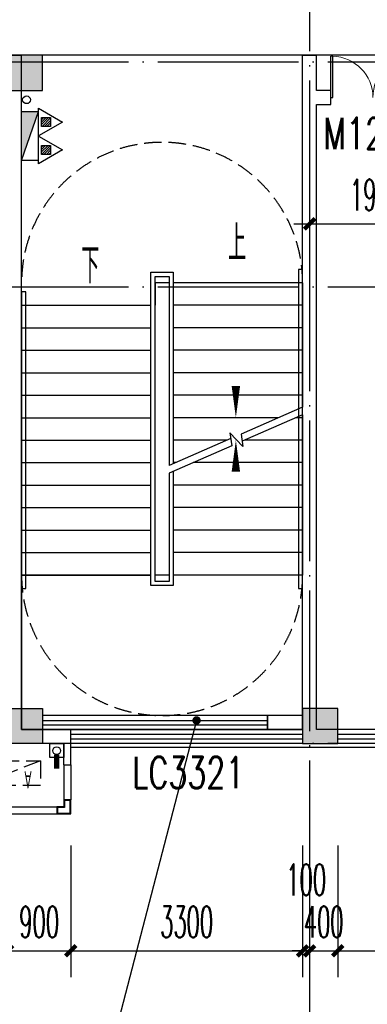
# Model space of a CAD drawing. Extents: x 1779708 to 7299578, y -1121471 to 88434.
# Tile 450 of 656: x 4743690 to 4748638, y -977554 to -963537. Entities that reach past the tile are written whole.
import ezdxf

# ---------------------------------------------------------------- set-up
doc = ezdxf.new("R2010")
doc.units = 0
doc.header["$LTSCALE"] = 1000
doc.header["$MEASUREMENT"] = 0
doc.linetypes.add('DASH', pattern=[0.35, 0.25, -0.1])
doc.linetypes.add('DOTE', pattern=[2.42, 2, -0.2, 0.02, -0.2])
doc.layers.get('0').update_dxf_attribs({"linetype": 'CONTINUOUS'})
doc.layers.get('Defpoints').update_dxf_attribs({"linetype": 'CONTINUOUS'})
for name, color, linetype in [('11111111111111111111111111111', 50, 'DASH'), ('DIM_LEAD', 3, 'CONTINUOUS'), ('DIM_SYMB', 3, 'CONTINUOUS'), ('DIM_污水', 3, 'CONTINUOUS'), ('DOTE', 1, 'DOTE'), ('EQUIP_灭火器', 7, 'CONTINUOUS'), ('P_PS_DIM', 1, 'CONTINUOUS'), ('PIPE-雨水', 4, 'CONTINUOUS'), ('PUB_DIM', 3, 'CONTINUOUS'), ('PUB_TEXT', 7, 'CONTINUOUS'), ('STAIR', 2, 'CONTINUOUS'), ('WALL', 255, 'CONTINUOUS'), ('WINDOW', 2, 'CONTINUOUS'), ('WINDOW_TEXT', 7, 'CONTINUOUS'), ('修改', 6, 'CONTINUOUS'), ('墙柱', 2, 'CONTINUOUS'), ('室外构件', 4, 'CONTINUOUS'), ('看线', 3, 'CONTINUOUS'), ('空调机位表示', 70, 'CONTINUOUS')]:
    doc.layers.add(name, color=color, linetype=linetype)
doc.styles.add('_TCH_DIM', font='SIMPLEX.shx', dxfattribs={"width": 0.7, "bigfont": 'GBCBIG.shx'})
doc.styles.add('_TCH_DIM_T3', font='SIMPLEX.shx', dxfattribs={"width": 0.494118, "bigfont": 'GBCBIG.shx'})
doc.styles.add('_TCH_WINDOW', font='SIMPLEX', dxfattribs={"height": 3.5, "bigfont": 'GBCBIG'})
doc.styles.get("Standard").update_dxf_attribs({"font": 'GBENOR', "bigfont": 'GBCBIG'})
doc.dimstyles.new('_TCH_ARCH&&150', dxfattribs={"dimtxt": 446.25, "dimasz": 150, "dimexe": 375, "dimexo": 450, "dimgap": 189.375, "dimtad": 1, "dimdec": 0, "dimzin": 0, "dimdsep": 46, "dimtxsty": '_TCH_DIM_T3', "dimblk": 'ARCHTICK', "dimcen": 0.09, "dimdle": 225, "dimclrt": 7, "dimazin": 2, "dimtfac": 1, "dimtdec": 0, "dimtix": 1, "dimtmove": 2, "dimatfit": 3, "dimfxl": 250, "dimtolj": 1, "dimtzin": 0, "dimarcsym": 0})

# ---------------------------------------------------------------- blocks, each defined once
blk = doc.blocks.new('A$C159220C3')
at = {"layer": 'DOTE'}
for p, q in [((55500, 149200), (55500, 7200)), ((86800, 105900), (7200, 105900)), ((86800, 102700), (7200, 102700)), ((86800, 96200), (7200, 96200))]:
    blk.add_line(p, q, dxfattribs=at)
blk = doc.blocks.new('A$C606A0922')
at = {"layer": '墙柱'}
h = blk.add_hatch(color=256, dxfattribs=at)
h.paths.add_polyline_path([(24950, 87000), (25450, 87000), (25450, 87500), (24950, 87500)])
h.paths.add_polyline_path([(66900, 125200), (67500, 125200), (67500, 124600), (66900, 124600)])
h.paths.add_polyline_path([(16600, 125200), (17100, 125200), (17100, 124700), (16600, 124700)])
h.paths.add_polyline_path([(27130, 122900), (27130, 122600), (26430, 122600), (26430, 122900)])
h.paths.add_polyline_path([(54500, 138000), (55000, 138000), (55000, 137500), (54500, 137500)])
h.paths.add_polyline_path([(16600, 87000), (17100, 87000), (17100, 87500), (16600, 87500)])
h.paths.add_polyline_path([(42000, 96300), (42500, 96300), (42500, 96800), (42000, 96800)])
h.paths.add_polyline_path([(58500, 105100), (59000, 105100), (59000, 105600), (58500, 105600)])
h.paths.add_polyline_path([(13000, 93250), (13500, 93250), (13500, 93750), (13000, 93750)])
h.paths.add_polyline_path([(66700, 100900), (67200, 100900), (67200, 101400), (66700, 101400)])
h.paths.add_polyline_path([(20700, 118600), (21200, 118600), (21200, 118100), (20700, 118100)])
h.paths.add_polyline_path([(20700, 112000), (21200, 112000), (21200, 111500), (20700, 111500)])
h.paths.add_polyline_path([(13000, 106150), (13500, 106150), (13500, 105650), (13000, 105650)])
h.paths.add_polyline_path([(20700, 99800), (21200, 99800), (21200, 100300), (20700, 100300)])
h.paths.add_polyline_path([(13000, 87000), (13500, 87000), (13500, 87500), (13000, 87500)])
h.paths.add_polyline_path([(74900, 125200), (75600, 125200), (75600, 124600), (74900, 124600)])
h.paths.add_polyline_path([(54900, 113500), (54400, 113500), (54400, 113000), (54900, 113000)])
h.paths.add_polyline_path([(74900, 96300), (75600, 96300), (75600, 96800), (74900, 96800)])
h.paths.add_polyline_path([(500, 93250), (1000, 93250), (1000, 93750), (500, 93750)])
h.paths.add_polyline_path([(500, 106150), (1000, 106150), (1000, 105650), (500, 105650)])
h.paths.add_polyline_path([(8400, 125200), (8900, 125200), (8900, 124700), (8400, 124700)])
h.paths.add_polyline_path([(66900, 113600), (67500, 113600), (67500, 113000), (66900, 113000)])
h.paths.add_polyline_path([(74900, 113000), (75600, 113000), (75600, 113600), (74900, 113600)])
h.paths.add_polyline_path([(58500, 113000), (59100, 113000), (59100, 113600), (58500, 113600)])
h.paths.add_polyline_path([(66700, 105100), (67200, 105100), (67200, 105600), (66700, 105600)])
h.paths.add_polyline_path([(54400, 105100), (54900, 105100), (54900, 105600), (54400, 105600)])
h.paths.add_polyline_path([(50150, 125200), (50650, 125200), (50650, 124700), (50150, 124700)])
h.paths.add_polyline_path([(46200, 87000), (46700, 87000), (46700, 87500), (46200, 87500)])
h.paths.add_polyline_path([(42500, 99800), (42000, 99800), (42000, 100300), (42500, 100300)])
h.paths.add_polyline_path([(42500, 87000), (42000, 87000), (42000, 87500), (42500, 87500)])
h.paths.add_polyline_path([(24900, 99800), (25400, 99800), (25400, 100300), (24900, 100300)])
h.paths.add_polyline_path([(20700, 106150), (21200, 106150), (21200, 105650), (20700, 105650)])
h.paths.add_polyline_path([(13000, 100300), (13500, 100300), (13500, 99800), (13000, 99800)])
h.paths.add_polyline_path([(16600, 112000), (17100, 112000), (17100, 111500), (16600, 111500)])
h.paths.add_polyline_path([(8200, 112000), (8700, 112000), (8700, 111500), (8200, 111500)])
h.paths.add_polyline_path([(500, 112000), (1000, 112000), (1000, 111500), (500, 111500)])
h.paths.add_polyline_path([(16600, 118600), (17100, 118600), (17100, 118100), (16600, 118100)])
h.paths.add_polyline_path([(8400, 118700), (8900, 118700), (8900, 118100), (8400, 118100)])
h.paths.add_polyline_path([(74900, 99500), (75600, 99500), (75600, 100000), (74900, 100000)])
h.paths.add_polyline_path([(75100, 87000), (75600, 87000), (75600, 87500), (75100, 87500)])
h.paths.add_polyline_path([(66900, 96200), (67500, 96200), (67500, 96800), (66900, 96800)])
h.paths.add_polyline_path([(66950, 87000), (67450, 87000), (67450, 87500), (66950, 87500)])
h.paths.add_polyline_path([(58500, 96200), (59100, 96200), (59100, 96800), (58500, 96800)])
h.paths.add_polyline_path([(58550, 87000), (59050, 87000), (59050, 87500), (58550, 87500)])
h.paths.add_polyline_path([(50150, 99800), (50650, 99800), (50650, 100300), (50150, 100300)])
h.paths.add_polyline_path([(50150, 96300), (50650, 96300), (50650, 96800), (50150, 96800)])
h.paths.add_polyline_path([(50150, 87000), (50650, 87000), (50650, 87500), (50150, 87500)])
h.paths.add_polyline_path([(33100, 99800), (33600, 99800), (33600, 100300), (33100, 100300)])
h.paths.add_polyline_path([(33100, 96300), (33600, 96300), (33600, 96800), (33100, 96800)])
h.paths.add_polyline_path([(24900, 96300), (25400, 96300), (25400, 96800), (24900, 96800)])
h.paths.add_polyline_path([(500, 99800), (1000, 99800), (1000, 100300), (500, 100300)])
h.paths.add_polyline_path([(16600, 96300), (17100, 96300), (17100, 96800), (16600, 96800)])
h.paths.add_polyline_path([(33100, 87000), (33600, 87000), (33600, 87500), (33100, 87500)])
h.paths.add_polyline_path([(500, 87000), (1000, 87000), (1000, 87500), (500, 87500)])
h.paths.add_polyline_path([(74900, 128700), (75600, 128700), (75600, 128200), (74900, 128200)])
h.paths.add_polyline_path([(74900, 138000), (75600, 138000), (75600, 137500), (74900, 137500)])
h.paths.add_polyline_path([(66950, 128700), (67450, 128700), (67450, 128200), (66950, 128200)])
h.paths.add_polyline_path([(66950, 138000), (67450, 138000), (67450, 137500), (66950, 137500)])
h.paths.add_polyline_path([(58500, 125200), (59100, 125200), (59100, 124600), (58500, 124600)])
h.paths.add_polyline_path([(58550, 128700), (59050, 128700), (59050, 128200), (58550, 128200)])
h.paths.add_polyline_path([(58550, 138000), (59050, 138000), (59050, 137500), (58550, 137500)])
h.paths.add_polyline_path([(50150, 128700), (50650, 128700), (50650, 128200), (50150, 128200)])
h.paths.add_polyline_path([(50150, 138000), (50650, 138000), (50650, 137500), (50150, 137500)])
h.paths.add_polyline_path([(42000, 125200), (42500, 125200), (42500, 124700), (42000, 124700)])
h.paths.add_polyline_path([(42000, 128700), (42500, 128700), (42500, 128200), (42000, 128200)])
h.paths.add_polyline_path([(33100, 125200), (33600, 125200), (33600, 124700), (33100, 124700)])
h.paths.add_polyline_path([(25060, 125200), (25660, 125200), (25660, 124800), (25060, 124800)])
h.paths.add_polyline_path([(33100, 128700), (33600, 128700), (33600, 128200), (33100, 128200)])
h.paths.add_polyline_path([(24950, 128700), (25450, 128700), (25450, 128200), (24950, 128200)])
h.paths.add_polyline_path([(0, 125500), (700, 125500), (700, 125000), (0, 125000)])
h.paths.add_polyline_path([(0, 128700), (700, 128700), (700, 128200), (0, 128200)])
h.paths.add_polyline_path([(8150, 128700), (8650, 128700), (8650, 128200), (8150, 128200)])
h.paths.add_polyline_path([(16550, 128700), (17050, 128700), (17050, 128200), (16550, 128200)])
h.paths.add_polyline_path([(42000, 138000), (42500, 138000), (42500, 137500), (42000, 137500)])
h.paths.add_polyline_path([(33100, 138000), (33600, 138000), (33600, 137500), (33100, 137500)])
h.paths.add_polyline_path([(24950, 138000), (25450, 138000), (25450, 137500), (24950, 137500)])
h.paths.add_polyline_path([(16550, 138000), (17050, 138000), (17050, 137500), (16550, 137500)])
h.paths.add_polyline_path([(8150, 138000), (8650, 138000), (8650, 137500), (8150, 137500)])
h.paths.add_polyline_path([(0, 138000), (500, 138000), (500, 137500), (0, 137500)])
h.paths.add_polyline_path([(24950, 51000), (25450, 51000), (25450, 50500), (24950, 50500)])
h.paths.add_polyline_path([(66900, 12800), (67500, 12800), (67500, 13400), (66900, 13400)])
h.paths.add_polyline_path([(16600, 12800), (17100, 12800), (17100, 13300), (16600, 13300)])
h.paths.add_polyline_path([(27130, 15100), (27130, 15400), (26430, 15400), (26430, 15100)])
h.paths.add_polyline_path([(54500, 0), (55000, 0), (55000, 500), (54500, 500)])
h.paths.add_polyline_path([(16600, 51000), (17100, 51000), (17100, 50500), (16600, 50500)])
h.paths.add_polyline_path([(42000, 41700), (42500, 41700), (42500, 41200), (42000, 41200)])
h.paths.add_polyline_path([(58500, 32900), (59000, 32900), (59000, 32400), (58500, 32400)])
h.paths.add_polyline_path([(13000, 44750), (13500, 44750), (13500, 44250), (13000, 44250)])
h.paths.add_polyline_path([(66700, 37100), (67200, 37100), (67200, 36600), (66700, 36600)])
h.paths.add_polyline_path([(20700, 19400), (21200, 19400), (21200, 19900), (20700, 19900)])
h.paths.add_polyline_path([(20700, 26000), (21200, 26000), (21200, 26500), (20700, 26500)])
h.paths.add_polyline_path([(13000, 31850), (13500, 31850), (13500, 32350), (13000, 32350)])
h.paths.add_polyline_path([(20700, 38200), (21200, 38200), (21200, 37700), (20700, 37700)])
h.paths.add_polyline_path([(13000, 51000), (13500, 51000), (13500, 50500), (13000, 50500)])
h.paths.add_polyline_path([(74900, 12800), (75600, 12800), (75600, 13400), (74900, 13400)])
h.paths.add_polyline_path([(54900, 24500), (54400, 24500), (54400, 25000), (54900, 25000)])
h.paths.add_polyline_path([(74900, 41700), (75600, 41700), (75600, 41200), (74900, 41200)])
h.paths.add_polyline_path([(500, 44750), (1000, 44750), (1000, 44250), (500, 44250)])
h.paths.add_polyline_path([(500, 31850), (1000, 31850), (1000, 32350), (500, 32350)])
h.paths.add_polyline_path([(8400, 12800), (8900, 12800), (8900, 13300), (8400, 13300)])
h.paths.add_polyline_path([(66900, 24400), (67500, 24400), (67500, 25000), (66900, 25000)])
h.paths.add_polyline_path([(74900, 25000), (75600, 25000), (75600, 24400), (74900, 24400)])
h.paths.add_polyline_path([(58500, 25000), (59100, 25000), (59100, 24400), (58500, 24400)])
h.paths.add_polyline_path([(66700, 32900), (67200, 32900), (67200, 32400), (66700, 32400)])
h.paths.add_polyline_path([(54400, 32900), (54900, 32900), (54900, 32400), (54400, 32400)])
h.paths.add_polyline_path([(50150, 12800), (50650, 12800), (50650, 13300), (50150, 13300)])
h.paths.add_polyline_path([(46200, 51000), (46700, 51000), (46700, 50500), (46200, 50500)])
h.paths.add_polyline_path([(42500, 38200), (42000, 38200), (42000, 37700), (42500, 37700)])
h.paths.add_polyline_path([(42500, 51000), (42000, 51000), (42000, 50500), (42500, 50500)])
h.paths.add_polyline_path([(24900, 38200), (25400, 38200), (25400, 37700), (24900, 37700)])
h.paths.add_polyline_path([(20700, 31850), (21200, 31850), (21200, 32350), (20700, 32350)])
h.paths.add_polyline_path([(13000, 37700), (13500, 37700), (13500, 38200), (13000, 38200)])
h.paths.add_polyline_path([(16600, 26000), (17100, 26000), (17100, 26500), (16600, 26500)])
h.paths.add_polyline_path([(8200, 26000), (8700, 26000), (8700, 26500), (8200, 26500)])
h.paths.add_polyline_path([(500, 26000), (1000, 26000), (1000, 26500), (500, 26500)])
h.paths.add_polyline_path([(16600, 19400), (17100, 19400), (17100, 19900), (16600, 19900)])
h.paths.add_polyline_path([(8400, 19300), (8900, 19300), (8900, 19900), (8400, 19900)])
h.paths.add_polyline_path([(74900, 38500), (75600, 38500), (75600, 38000), (74900, 38000)])
h.paths.add_polyline_path([(75100, 51000), (75600, 51000), (75600, 50500), (75100, 50500)])
h.paths.add_polyline_path([(66900, 41800), (67500, 41800), (67500, 41200), (66900, 41200)])
h.paths.add_polyline_path([(66950, 51000), (67450, 51000), (67450, 50500), (66950, 50500)])
h.paths.add_polyline_path([(58500, 41800), (59100, 41800), (59100, 41200), (58500, 41200)])
h.paths.add_polyline_path([(58550, 51000), (59050, 51000), (59050, 50500), (58550, 50500)])
h.paths.add_polyline_path([(50150, 38200), (50650, 38200), (50650, 37700), (50150, 37700)])
h.paths.add_polyline_path([(50150, 41700), (50650, 41700), (50650, 41200), (50150, 41200)])
h.paths.add_polyline_path([(50150, 51000), (50650, 51000), (50650, 50500), (50150, 50500)])
h.paths.add_polyline_path([(33100, 38200), (33600, 38200), (33600, 37700), (33100, 37700)])
h.paths.add_polyline_path([(33100, 41700), (33600, 41700), (33600, 41200), (33100, 41200)])
h.paths.add_polyline_path([(24900, 41700), (25400, 41700), (25400, 41200), (24900, 41200)])
h.paths.add_polyline_path([(500, 38200), (1000, 38200), (1000, 37700), (500, 37700)])
h.paths.add_polyline_path([(16600, 41700), (17100, 41700), (17100, 41200), (16600, 41200)])
h.paths.add_polyline_path([(33100, 51000), (33600, 51000), (33600, 50500), (33100, 50500)])
h.paths.add_polyline_path([(500, 51000), (1000, 51000), (1000, 50500), (500, 50500)])
h.paths.add_polyline_path([(74900, 9300), (75600, 9300), (75600, 9800), (74900, 9800)])
h.paths.add_polyline_path([(74900, 0), (75600, 0), (75600, 500), (74900, 500)])
h.paths.add_polyline_path([(66950, 9300), (67450, 9300), (67450, 9800), (66950, 9800)])
h.paths.add_polyline_path([(66950, 0), (67450, 0), (67450, 500), (66950, 500)])
h.paths.add_polyline_path([(58500, 12800), (59100, 12800), (59100, 13400), (58500, 13400)])
h.paths.add_polyline_path([(58550, 9300), (59050, 9300), (59050, 9800), (58550, 9800)])
h.paths.add_polyline_path([(58550, 0), (59050, 0), (59050, 500), (58550, 500)])
h.paths.add_polyline_path([(50150, 9300), (50650, 9300), (50650, 9800), (50150, 9800)])
h.paths.add_polyline_path([(50150, 0), (50650, 0), (50650, 500), (50150, 500)])
h.paths.add_polyline_path([(42000, 12800), (42500, 12800), (42500, 13300), (42000, 13300)])
h.paths.add_polyline_path([(42000, 9300), (42500, 9300), (42500, 9800), (42000, 9800)])
h.paths.add_polyline_path([(33100, 12800), (33600, 12800), (33600, 13300), (33100, 13300)])
h.paths.add_polyline_path([(25060, 12800), (25660, 12800), (25660, 13200), (25060, 13200)])
h.paths.add_polyline_path([(33100, 9300), (33600, 9300), (33600, 9800), (33100, 9800)])
h.paths.add_polyline_path([(24950, 9300), (25450, 9300), (25450, 9800), (24950, 9800)])
h.paths.add_polyline_path([(0, 12500), (700, 12500), (700, 13000), (0, 13000)])
h.paths.add_polyline_path([(0, 9300), (700, 9300), (700, 9800), (0, 9800)])
h.paths.add_polyline_path([(8150, 9300), (8650, 9300), (8650, 9800), (8150, 9800)])
h.paths.add_polyline_path([(16550, 9300), (17050, 9300), (17050, 9800), (16550, 9800)])
h.paths.add_polyline_path([(42000, 0), (42500, 0), (42500, 500), (42000, 500)])
h.paths.add_polyline_path([(33100, 0), (33600, 0), (33600, 500), (33100, 500)])
h.paths.add_polyline_path([(24950, 0), (25450, 0), (25450, 500), (24950, 500)])
h.paths.add_polyline_path([(16550, 0), (17050, 0), (17050, 500), (16550, 500)])
h.paths.add_polyline_path([(8150, 0), (8650, 0), (8650, 500), (8150, 500)])
h.paths.add_polyline_path([(0, 0), (500, 0), (500, 500), (0, 500)])
for points in [[(42000, 96300), (42500, 96300), (42500, 96800), (42000, 96800)], [(42500, 87000), (42000, 87000), (42000, 87500), (42500, 87500)], [(46200, 87000), (46700, 87000), (46700, 87500), (46200, 87500)]]:
    blk.add_lwpolyline(points, close=True, dxfattribs=at)
blk = doc.blocks.new('A$C46E9187A')
at = {"layer": '空调机位表示', "linetype": 'DASH'}
blk.add_lwpolyline([(0, 0), (0, 350), (900, 350), (900, 0)], close=True, dxfattribs=at)
blk.add_lwpolyline([(0, 0), (900, 350)], dxfattribs=at)
at = {"layer": '空调机位表示', "width": 0.6}
for s, p in [('A', (118, 145)), ('C', (651, 55))]:
    blk.add_text(s, height=250, dxfattribs=at).set_placement(p)
blk = doc.blocks.new('a1')
at = {"layer": '11111111111111111111111111111'}
for p, q in [((59122, 49136), (59122, 48936)), ((59322, 49136), (59122, 49136)), ((59322, 48936), (59322, 49136)), ((59122, 48936), (59322, 48936))]:
    blk.add_line(p, q, dxfattribs=at)
blk = doc.blocks.new('$TwtSys$00000545')
h = blk.add_hatch()
h.set_pattern_fill('ANSI31', color=256, scale=200, angle=180, style=0)
h.set_pattern_definition([(225, (199409.273, 63921.482), (17.6776695, -17.6776695), [])])
h.paths.add_polyline_path([(65, 174), (-65, 174), (-65, 44), (65, 44)])
for p, q in [((0, 344), (-198, 0)), ((198, 0), (0, 344)), ((-198, 0), (198, 0))]:
    blk.add_line(p, q)
blk.add_lwpolyline([(65, 174), (-65, 174), (-65, 44), (65, 44)], close=True)
blk = doc.blocks.new('$WINLIB2D$00000001')
at = {"color": 0}
for points in [[(-0.5, 0.5), (-0.5, -0.5)], [(-0.5, 0.5), (0.5, 0.5)], [(0.5, -0.5), (0.5, 0.5)], [(0.5, 0.1667), (-0.5, 0.1667)], [(0.5, -0.1667), (-0.5, -0.1667)], [(-0.5, -0.5), (0.5, -0.5)]]:
    blk.add_lwpolyline(points, dxfattribs=at)
blk = doc.blocks.new('_ArchTick')
at = {"color": 0, "linetype": 'ByBlock', "const_width": 0.4}
blk.add_lwpolyline([(-0.5, -0.5), (0.5, 0.5)], dxfattribs=at)
blk = doc.blocks.new('*D5896')
at = {"layer": 'Defpoints', "color": 0, "transparency": 16777216}
for p in [(4748217, -974843), (4751017, -974843), (4751017, -976793)]:
    blk.add_point(p, dxfattribs=at)
at = {"layer": 'PUB_DIM', "color": 0, "lineweight": -2, "transparency": 16777216}
for p, q in [((4748217, -975293), (4748217, -977168)), ((4751017, -975293), (4751017, -977168)), ((4747992, -976793), (4751242, -976793))]:
    blk.add_line(p, q, dxfattribs=at)
at = {"layer": 'PUB_DIM', "color": 0, "lineweight": -2, "transparency": 16777216, "xscale": 150, "yscale": 150, "zscale": 150, "rotation": 180}
blk.add_blockref('_ArchTick', (4748217, -976793), dxfattribs=at)
at = {"layer": 'PUB_DIM', "color": 0, "lineweight": -2, "transparency": 16777216, "xscale": 150, "yscale": 150, "zscale": 150}
blk.add_blockref('_ArchTick', (4751017, -976793), dxfattribs=at)
at = {"layer": 'PUB_DIM', "color": 7, "transparency": 16777216, "insert": (4749617, -976381), "char_height": 446.2, "attachment_point": 5, "style": '_TCH_DIM_T3'}
blk.add_mtext('\\A1;2800', dxfattribs=at)
blk = doc.blocks.new('*D5897')
at = {"layer": 'Defpoints', "color": 0, "transparency": 16777216}
for p in [(4747817, -974843), (4748217, -974843), (4748217, -976793)]:
    blk.add_point(p, dxfattribs=at)
at = {"layer": 'PUB_DIM', "color": 0, "lineweight": -2, "transparency": 16777216}
for p, q in [((4747817, -975293), (4747817, -977168)), ((4748217, -975293), (4748217, -977168)), ((4747817, -976793), (4747667, -976793)), ((4747817, -976793), (4748217, -976793)), ((4748217, -976793), (4748367, -976793))]:
    blk.add_line(p, q, dxfattribs=at)
at = {"layer": 'PUB_DIM', "color": 0, "lineweight": -2, "transparency": 16777216, "xscale": 150, "yscale": 150, "zscale": 150}
blk.add_blockref('_ArchTick', (4747817, -976793), dxfattribs=at)
at = {"layer": 'PUB_DIM', "color": 0, "lineweight": -2, "transparency": 16777216, "xscale": 150, "yscale": 150, "zscale": 150, "rotation": 180}
blk.add_blockref('_ArchTick', (4748217, -976793), dxfattribs=at)
at = {"layer": 'PUB_DIM', "color": 7, "transparency": 16777216, "insert": (4748017, -976381), "char_height": 446.2, "attachment_point": 5, "style": '_TCH_DIM_T3'}
blk.add_mtext('\\A1;400', dxfattribs=at)
blk = doc.blocks.new('*D5898')
at = {"layer": 'Defpoints', "color": 0, "transparency": 16777216}
for p in [(4747717, -974843), (4747817, -974843), (4747817, -976793)]:
    blk.add_point(p, dxfattribs=at)
at = {"layer": 'PUB_DIM', "color": 0, "lineweight": -2, "transparency": 16777216}
for p, q in [((4747717, -975293), (4747717, -977168)), ((4747817, -975293), (4747817, -977168)), ((4747717, -976793), (4747567, -976793)), ((4747717, -976793), (4747817, -976793)), ((4747817, -976793), (4747967, -976793))]:
    blk.add_line(p, q, dxfattribs=at)
at = {"layer": 'PUB_DIM', "color": 0, "lineweight": -2, "transparency": 16777216, "xscale": 150, "yscale": 150, "zscale": 150}
blk.add_blockref('_ArchTick', (4747717, -976793), dxfattribs=at)
at = {"layer": 'PUB_DIM', "color": 0, "lineweight": -2, "transparency": 16777216, "xscale": 150, "yscale": 150, "zscale": 150, "rotation": 180}
blk.add_blockref('_ArchTick', (4747817, -976793), dxfattribs=at)
at = {"layer": 'PUB_DIM', "color": 7, "transparency": 16777216, "insert": (4747767, -975781), "char_height": 446.2, "attachment_point": 5, "style": '_TCH_DIM_T3'}
blk.add_mtext('\\A1;100', dxfattribs=at)
blk = doc.blocks.new('*D5899')
at = {"layer": 'Defpoints', "color": 0, "transparency": 16777216}
for p in [(4744417, -974843), (4747717, -974843), (4747717, -976793)]:
    blk.add_point(p, dxfattribs=at)
at = {"layer": 'PUB_DIM', "color": 0, "lineweight": -2, "transparency": 16777216}
for p, q in [((4744417, -975293), (4744417, -977168)), ((4747717, -975293), (4747717, -977168)), ((4744192, -976793), (4747942, -976793))]:
    blk.add_line(p, q, dxfattribs=at)
at = {"layer": 'PUB_DIM', "color": 0, "lineweight": -2, "transparency": 16777216, "xscale": 150, "yscale": 150, "zscale": 150, "rotation": 180}
blk.add_blockref('_ArchTick', (4744417, -976793), dxfattribs=at)
at = {"layer": 'PUB_DIM', "color": 0, "lineweight": -2, "transparency": 16777216, "xscale": 150, "yscale": 150, "zscale": 150}
blk.add_blockref('_ArchTick', (4747717, -976793), dxfattribs=at)
at = {"layer": 'PUB_DIM', "color": 7, "transparency": 16777216, "insert": (4746067, -976381), "char_height": 446.2, "attachment_point": 5, "style": '_TCH_DIM_T3'}
blk.add_mtext('\\A1;3300', dxfattribs=at)
blk = doc.blocks.new('*D5900')
at = {"layer": 'Defpoints', "color": 0, "transparency": 16777216}
for p in [(4743517, -974843), (4744417, -974843), (4744417, -976793)]:
    blk.add_point(p, dxfattribs=at)
at = {"layer": 'PUB_DIM', "color": 0, "lineweight": -2, "transparency": 16777216}
for p, q in [((4743517, -975293), (4743517, -977168)), ((4744417, -975293), (4744417, -977168)), ((4743517, -976793), (4743367, -976793)), ((4743517, -976793), (4744417, -976793)), ((4744417, -976793), (4744567, -976793))]:
    blk.add_line(p, q, dxfattribs=at)
at = {"layer": 'PUB_DIM', "color": 0, "lineweight": -2, "transparency": 16777216, "xscale": 150, "yscale": 150, "zscale": 150}
blk.add_blockref('_ArchTick', (4743517, -976793), dxfattribs=at)
at = {"layer": 'PUB_DIM', "color": 0, "lineweight": -2, "transparency": 16777216, "xscale": 150, "yscale": 150, "zscale": 150, "rotation": 180}
blk.add_blockref('_ArchTick', (4744417, -976793), dxfattribs=at)
at = {"layer": 'PUB_DIM', "color": 7, "transparency": 16777216, "insert": (4743967, -976381), "char_height": 446.2, "attachment_point": 5, "style": '_TCH_DIM_T3'}
blk.add_mtext('\\A1;900', dxfattribs=at)
blk = doc.blocks.new('$DorLib2D$00000002')
for p, q in [((-0.5, 0), (-0.5, 0.4875)), ((-0.475, 0.4875), (-0.5, 0.4875)), ((-0.475, 0), (-0.475, 0.4875)), ((0.475, 0), (0.475, 0.4875)), ((0.475, 0.4875), (0.5, 0.4875)), ((0.5, 0), (0.5, 0.4875)), ((-0.5, 0), (-0.475, 0)), ((0.5, 0), (0.475, 0))]:
    blk.add_line(p, q)
at = {"lineweight": 13}
for centre, start, end in [((-0.4875, 0), 0, 88.53072), ((0.4875, 0), 91.46928, 180)]:
    blk.add_arc(centre, 0.4875, start, end, dxfattribs=at)
blk = doc.blocks.new('*D6574')
at = {"layer": 'Defpoints', "color": 0, "transparency": 16777216}
for p in [(4747817, -964743), (4749717, -964743), (4749717, -966443)]:
    blk.add_point(p, dxfattribs=at)
at = {"layer": 'PUB_DIM', "color": 0, "lineweight": -2, "transparency": 16777216}
for p, q in [((4747817, -965193), (4747817, -966818)), ((4749717, -965193), (4749717, -966818)), ((4747592, -966443), (4749942, -966443))]:
    blk.add_line(p, q, dxfattribs=at)
at = {"layer": 'PUB_DIM', "color": 0, "lineweight": -2, "transparency": 16777216, "xscale": 150, "yscale": 150, "zscale": 150, "rotation": 180}
blk.add_blockref('_ArchTick', (4747817, -966443), dxfattribs=at)
at = {"layer": 'PUB_DIM', "color": 0, "lineweight": -2, "transparency": 16777216, "xscale": 150, "yscale": 150, "zscale": 150}
blk.add_blockref('_ArchTick', (4749717, -966443), dxfattribs=at)
at = {"layer": 'PUB_DIM', "color": 7, "transparency": 16777216, "insert": (4748767, -966031), "char_height": 446.2, "attachment_point": 5, "style": '_TCH_DIM_T3'}
blk.add_mtext('\\A1;1900', dxfattribs=at)

msp = doc.modelspace()

# ---------------------------------------------------------------- linework, layer by layer
at = {"color": 1}
for p, q in [((4743717.1, -964843.3), (4743957.1, -964843.3)), ((4743717.1, -965543.3), (4743717.1, -964843.3)), ((4743717.1, -965543.3), (4743957.1, -964843.3)), ((4743957.1, -965543.3), (4743957.1, -964843.3)), ((4743957.1, -965543.3), (4743717.1, -965543.3))]:
    msp.add_line(p, q, dxfattribs=at)
msp.add_solid([(4743717.1, -964843.3), (4743957.1, -964843.3), (4743717.1, -965543.3)], dxfattribs=at)
at = {"layer": 'DIM_LEAD'}
msp.add_line((4746207.9, -973513.3), (4744683.9, -979356.5), dxfattribs=at)
at = {"layer": 'DIM_LEAD', "const_width": 60}
msp.add_lwpolyline([(4746215.4, -973484.3, 1), (4746200.3, -973542.3, 1)], format="xyb", close=True, dxfattribs=at)
at = {"layer": 'DIM_SYMB'}
for points in [[(4746767.1, -967123.3, 0, 0, 0), (4746767.1, -969203.3, 0, 120, 0), (4746767.1, -968753.3, 0, 0, 0)], [(4744667.1, -967443.3, 0, 0, 0), (4744667.1, -972543.3, 0, 0, 0), (4746767.1, -972543.3, 0, 0, 0), (4746767.1, -969523.3, 0, 120, 0), (4746767.1, -969973.3, 0, 0, 0)]]:
    msp.add_lwpolyline(points, format="xyseb", dxfattribs=at)
at = {"layer": 'DIM_污水', "color": 1}
msp.add_circle((4743787.5, -964677.7), 55, dxfattribs=at)
at = {"layer": 'DIM_污水', "color": 7}
msp.add_circle((4744217.1, -973943.3), 55, dxfattribs=at)
at = {"layer": 'PIPE-雨水', "const_width": 75}
msp.add_lwpolyline([(4744217.1, -973998.3), (4744217.1, -974198.3)], dxfattribs=at)
at = {"layer": 'STAIR'}
for p, q in [((4745557.1, -971593.3), (4745557.1, -967133.3)), ((4745557.1, -967133.3), (4745877.1, -967133.3)), ((4745877.1, -967133.3), (4745877.1, -969858.5)), ((4745617.1, -971533.3), (4745617.1, -967193.3)), ((4745617.1, -967193.3), (4745817.1, -967193.3)), ((4745817.1, -967193.3), (4745817.1, -969884.7)), ((4745817.1, -967283.3), (4745617.1, -967283.3)), ((4745617.1, -967283.3), (4745617.1, -967603.3)), ((4745817.1, -967283.3), (4745817.1, -969884.7)), ((4747717.1, -967283.3), (4745877.1, -967283.3)), ((4747717.1, -967283.3), (4747717.1, -969052.7)), ((4743717.1, -971443.3), (4743717.1, -967603.3)), ((4743717.1, -967603.3), (4745557.1, -967603.3)), ((4745617.1, -971443.3), (4745617.1, -967603.3)), ((4747717.1, -967603.3), (4745877.1, -967603.3)), ((4743717.1, -967923.3), (4745557.1, -967923.3)), ((4747717.1, -967923.3), (4745877.1, -967923.3)), ((4743717.1, -968243.3), (4745557.1, -968243.3)), ((4747717.1, -968243.3), (4745877.1, -968243.3)), ((4743717.1, -968563.3), (4745557.1, -968563.3)), ((4747717.1, -968563.3), (4745877.1, -968563.3)), ((4743717.1, -968883.3), (4745557.1, -968883.3)), ((4747717.1, -968883.3), (4745877.1, -968883.3)), ((4747717.1, -969052.7), (4746841.6, -969436.1)), ((4743717.1, -969203.3), (4745557.1, -969203.3)), ((4747373.2, -969203.3), (4745877.1, -969203.3)), ((4747717.1, -969161.9), (4746857.2, -969538.5)), ((4747717.1, -969203.3), (4747622.5, -969203.3)), ((4747717.1, -969161.9), (4747717.1, -971443.3)), ((4746695.3, -969500.2), (4745817.1, -969884.7)), ((4746868.4, -969612.5), (4746682.8, -969417.9)), ((4746682.8, -969417.9), (4746710.9, -969602.5)), ((4746841.6, -969436.1), (4746868.4, -969612.5)), ((4743717.1, -969523.3), (4745557.1, -969523.3)), ((4746710.9, -969602.5), (4745817.1, -969993.9)), ((4746642.4, -969523.3), (4745877.1, -969523.3)), ((4747717.1, -969523.3), (4746891.7, -969523.3)), ((4743717.1, -969843.3), (4745557.1, -969843.3)), ((4745911.7, -969843.3), (4745877.1, -969843.3)), ((4747717.1, -969843.3), (4746161, -969843.3)), ((4745817.1, -969993.9), (4745817.1, -971443.3)), ((4745817.1, -969993.9), (4745817.1, -971533.3)), ((4745877.1, -969967.6), (4745877.1, -971593.3)), ((4743717.1, -970163.3), (4745557.1, -970163.3)), ((4747717.1, -970163.3), (4745877.1, -970163.3)), ((4743717.1, -970483.3), (4745557.1, -970483.3)), ((4747717.1, -970483.3), (4745877.1, -970483.3)), ((4743717.1, -970803.3), (4745557.1, -970803.3)), ((4747717.1, -970803.3), (4745877.1, -970803.3)), ((4743717.1, -971123.3), (4745557.1, -971123.3)), ((4747717.1, -971123.3), (4745877.1, -971123.3)), ((4743717.1, -971443.3), (4745557.1, -971443.3)), ((4743717.1, -971443.3), (4743717.1, -973643.3)), ((4745557.1, -971443.3), (4743717.1, -971443.3)), ((4745817.1, -971443.3), (4745617.1, -971443.3)), ((4747717.1, -971443.3), (4745877.1, -971443.3)), ((4747717.1, -971443.3), (4745877.1, -971443.3)), ((4747717.1, -973643.3), (4747717.1, -971443.3)), ((4745877.1, -971593.3), (4745557.1, -971593.3)), ((4745817.1, -971533.3), (4745617.1, -971533.3)), ((4743717.1, -973643.3), (4747717.1, -973643.3))]:
    msp.add_line(p, q, dxfattribs=at)
for points in [[(4747657.1, -971633.3), (4747717.1, -971633.3), (4747717.1, -967093.3), (4747657.1, -967093.3)], [(4743717.1, -971633.3), (4743777.1, -971633.3), (4743777.1, -967413.3), (4743717.1, -967413.3)]]:
    msp.add_lwpolyline(points, close=True, dxfattribs=at)
at = {"layer": 'STAIR', "linetype": 'DASH'}
for centre, start, end in [((4745717.1, -967283.3), 0, 180), ((4745717.1, -971443.3), 179.99945, 0)]:
    msp.add_arc(centre, 2000, start, end, dxfattribs=at)
at = {"layer": 'WALL'}
for p, q in [((4743517.1, -964043.3), (4743717.1, -964043.3)), ((4743717.1, -973643.3), (4743717.1, -964043.3)), ((4747717.1, -964643.3), (4747717.1, -964043.3)), ((4747717.1, -964043.3), (4747917.1, -964043.3)), ((4747917.1, -964543.3), (4747917.1, -964043.3)), ((4748117.1, -964543.3), (4747917.1, -964543.3)), ((4748117.1, -964743.3), (4748117.1, -964543.3)), ((4747717.1, -973643.3), (4747717.1, -964643.3)), ((4747917.1, -973643.3), (4747917.1, -964743.3)), ((4747917.1, -964743.3), (4748117.1, -964743.3)), ((4744317.1, -973643.3), (4743717.1, -973643.3)), ((4744417.1, -973643.3), (4744317.1, -973643.3)), ((4744417.1, -973843.3), (4744417.1, -973643.3)), ((4747717.1, -973643.3), (4747717.1, -973843.3)), ((4748217.1, -973643.3), (4747917.1, -973643.3)), ((4748217.1, -973843.3), (4748217.1, -973643.3)), ((4744317.1, -973843.3), (4743617.1, -973843.3)), ((4744317.1, -974143.3), (4744317.1, -973843.3)), ((4744417.1, -974143.3), (4744417.1, -973843.3)), ((4747717.1, -973843.3), (4747817.1, -973843.3)), ((4747817.1, -973843.3), (4748217.1, -973843.3)), ((4744317.1, -974143.3), (4744417.1, -974143.3))]:
    msp.add_line(p, q, dxfattribs=at)
msp.add_lwpolyline([(4747717.1, -973643.3), (4747717.1, -973443.3), (4747217.1, -973443.3), (4747217.1, -973643.3), (4747717.1, -973643.3)], dxfattribs=at)
at = {"layer": '室外构件'}
msp.add_line((4760017.1, -964043.3), (4743717.1, -964043.3), dxfattribs=at)
for points in [[(4747217.1, -973443.3), (4744017.1, -973443.3), (4744017.1, -973643.3), (4747217.1, -973643.3)], [(4744407.1, -974653.3), (4744327.1, -974653.3), (4744327.1, -974753.3), (4744227.1, -974753.3), (4744227.1, -974833.3), (4744407.1, -974833.3)]]:
    msp.add_lwpolyline(points, close=True, dxfattribs=at)
for points in [[(4744017.1, -973513.3), (4747217.1, -973513.3)], [(4744017.1, -973573.3), (4747217.1, -973573.3)], [(4744317.1, -974143.3), (4744317.1, -974643.3)], [(4744417.1, -974143.3), (4744417.1, -974643.3)], [(4744417.1, -974643.3), (4744317.1, -974643.3), (4744317.1, -974743.3), (4744217.1, -974743.3), (4744217.1, -974843.3), (4744417.1, -974843.3), (4744417.1, -974643.3)], [(4742817.1, -974743.3), (4744217.1, -974743.3)], [(4742817.1, -974843.3), (4744217.1, -974843.3)]]:
    msp.add_lwpolyline(points, dxfattribs=at)
at = {"layer": '看线', "color": 190}
msp.add_line((4744417.1, -973893.3), (4751017.1, -973893.3), dxfattribs=at)

# ---------------------------------------------------------------- block references
at = {"layer": 'EQUIP_灭火器', "color": 6, "yscale": -1, "rotation": 90}
for p in [(4743957.1, -964994.9), (4743957.1, -965391.7)]:
    msp.add_blockref('$TwtSys$00000545', p, dxfattribs=at)
at = {"layer": 'P_PS_DIM', "color": 7, "xscale": -1}
msp.add_blockref('a1', (4803439.1, -1022978.9), dxfattribs=at)
at = {"layer": 'WINDOW'}
ref = msp.add_blockref('$DorLib2D$00000002', (4748717.1, -964643.3), dxfattribs=dict(at, xscale=1200, yscale=1200, zscale=1200, rotation=4.733552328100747e-08))
ref.add_attrib('A', 'M1222', (4748012.1, -965378.9), dxfattribs={"layer": 'WINDOW_TEXT', "height": 446.25, "rotation": 0, "style": '_TCH_WINDOW', "width": 0.705882})
ref = msp.add_blockref('$WINLIB2D$00000001', (4746067.1, -973743.3), dxfattribs=dict(at, xscale=3300, yscale=-200, zscale=3300, rotation=180))
ref.add_attrib('A', 'LC3321', (4745294.6, -974478.9), dxfattribs={"layer": 'WINDOW_TEXT', "height": 446.25, "style": '_TCH_WINDOW', "width": 0.705882})
ref = msp.add_blockref('$WINLIB2D$00000001', (4749617.1, -973743.3), dxfattribs=dict(at, xscale=2800, yscale=-200, zscale=2800, rotation=180))
ref.add_attrib('A', 'LC2821', (4748844.6, -974478.9), dxfattribs={"layer": 'WINDOW_TEXT', "height": 446.25, "style": '_TCH_WINDOW', "width": 0.705882})
at = {"layer": '修改'}
for name, p in [('A$C159220C3', (4692317.1, -1070043.3)), ('A$C606A0922', (4701517.1, -1060843.3))]:
    msp.add_blockref(name, p, dxfattribs=at)
at = {"layer": '空调机位表示', "linetype": 'DASH', "rotation": 180}
msp.add_blockref('A$C46E9187A', (4743984.5, -974088.2), dxfattribs=at)

# ---------------------------------------------------------------- texts
at = {"layer": 'PUB_TEXT', "color": 7, "style": '_TCH_DIM', "width": 0.7}
for s, p in [('上', (4746657.6, -966973.3)), ('下', (4744567.4, -967293.3))]:
    msp.add_text(s, height=506.4, dxfattribs=at).set_placement(p)

# ---------------------------------------------------------------- dimensions: what is measured, and where the dimension line sits
at = {"layer": 'PUB_DIM'}
for p1, p2, distance, picture, middle in [((4747817.1, -964743.3), (4749717.1, -964743.3), -1700, '*D6574', (4748767.1, -966030.8)), ((4743517.1, -974843.3), (4744417.1, -974843.3), -1950, '*D5900', (4743967.1, -976380.8)), ((4744417.1, -974843.3), (4747717.1, -974843.3), -1950, '*D5899', (4746067.1, -976380.8)), ((4747817.1, -974843.3), (4748217.1, -974843.3), -1950, '*D5897', (4748017.1, -976380.8)), ((4748217.1, -974843.3), (4751017.1, -974843.3), -1950, '*D5896', (4749617.1, -976380.8))]:
    dim = msp.add_aligned_dim(p1=p1, p2=p2, distance=distance, dimstyle='_TCH_ARCH&&150', dxfattribs=at)
    dim.commit()
    dim.dimension.update_dxf_attribs({"geometry": picture, "text_midpoint": middle})
dim = msp.add_linear_dim(base=(4747817.1, -976793.3), p1=(4747717.1, -974843.3), p2=(4747817.1, -974843.3), angle=0, dimstyle='_TCH_ARCH&&150', dxfattribs=at)
dim.commit()
dim.dimension.update_dxf_attribs({"geometry": '*D5898', "text_midpoint": (4747767.1, -975780.8), "dimtype": 161})

doc.saveas('drawing.dxf')
